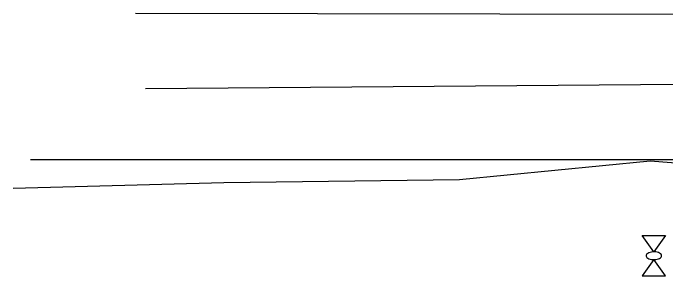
# Model space of a CAD drawing. Extents: x 600849 to 606371, y 330010 to 403088.
# Drawn here: x 604589.1 to 604696, y 334942.7 to 334985.7 of the extents above; entities that cross this region are included whole.
import ezdxf

# ---------------------------------------------------------------- set-up
doc = ezdxf.new("R2010")
doc.units = 0
for name, color, linetype in [('E_UTL_AG', 7, 'Continuous'), ('E_UTL_G_UG', 7, 'Continuous'), ('E_UTL_SAN_UG', 7, 'Continuous'), ('E_UTL_T_UG', 7, 'Continuous'), ('E_UTL_W_UG', 7, 'Continuous')]:
    doc.layers.add(name, color=color, linetype=linetype)

msp = doc.modelspace()

# ---------------------------------------------------------------- linework, layer by layer
at = {"layer": 'E_UTL_AG'}
for points in [[(604692.16, 334949.31), (604695.97, 334949.31)], [(604694.06, 334946.65), (604692.16, 334949.31)], [(604695.97, 334949.31), (604694.06, 334946.65)], [(604695.33, 334946.01), (604695.31, 334946.13), (604695.24, 334946.25), (604695.13, 334946.35), (604694.98, 334946.45), (604694.8, 334946.53), (604694.59, 334946.59), (604694.36, 334946.63), (604694.12, 334946.64), (604693.88, 334946.64), (604693.65, 334946.61), (604693.43, 334946.56), (604693.23, 334946.49), (604693.06, 334946.4), (604692.93, 334946.3), (604692.84, 334946.19), (604692.8, 334946.07), (604692.8, 334945.95), (604692.84, 334945.83), (604692.93, 334945.72), (604693.06, 334945.62), (604693.23, 334945.53), (604693.43, 334945.46), (604693.65, 334945.41), (604693.88, 334945.38), (604694.12, 334945.38), (604694.36, 334945.39), (604694.59, 334945.43), (604694.8, 334945.49), (604694.98, 334945.57), (604695.13, 334945.67), (604695.24, 334945.77), (604695.31, 334945.89), (604695.33, 334946.01)], [(604694.06, 334945.38), (604692.16, 334942.71)], [(604695.97, 334942.71), (604694.06, 334945.38)], [(604692.16, 334942.71), (604695.97, 334942.71)]]:
    msp.add_lwpolyline(points, dxfattribs=at)
at = {"layer": 'E_UTL_G_UG'}
msp.add_line((604609.16, 334985.7), (604788.86, 334985.31), dxfattribs=at)
at = {"layer": 'E_UTL_SAN_UG'}
msp.add_line((604610.8, 334973.38), (604753.19, 334974.49), dxfattribs=at)
at = {"layer": 'E_UTL_T_UG'}
msp.add_lwpolyline([(604589.13, 334957.04), (604623.62, 334957.99), (604662.26, 334958.5), (604693.45, 334961.55), (604743.11, 334957.64), (604774.39, 334958.71), (604780.28, 334956.17), (604781.19, 334955.24)], dxfattribs=at)
at = {"layer": 'E_UTL_W_UG'}
msp.add_lwpolyline([(604592.01, 334961.73), (604731.8, 334961.73), (604753.88, 334961.04), (604785.19, 334961.14)], dxfattribs=at)

doc.saveas('drawing.dxf')
